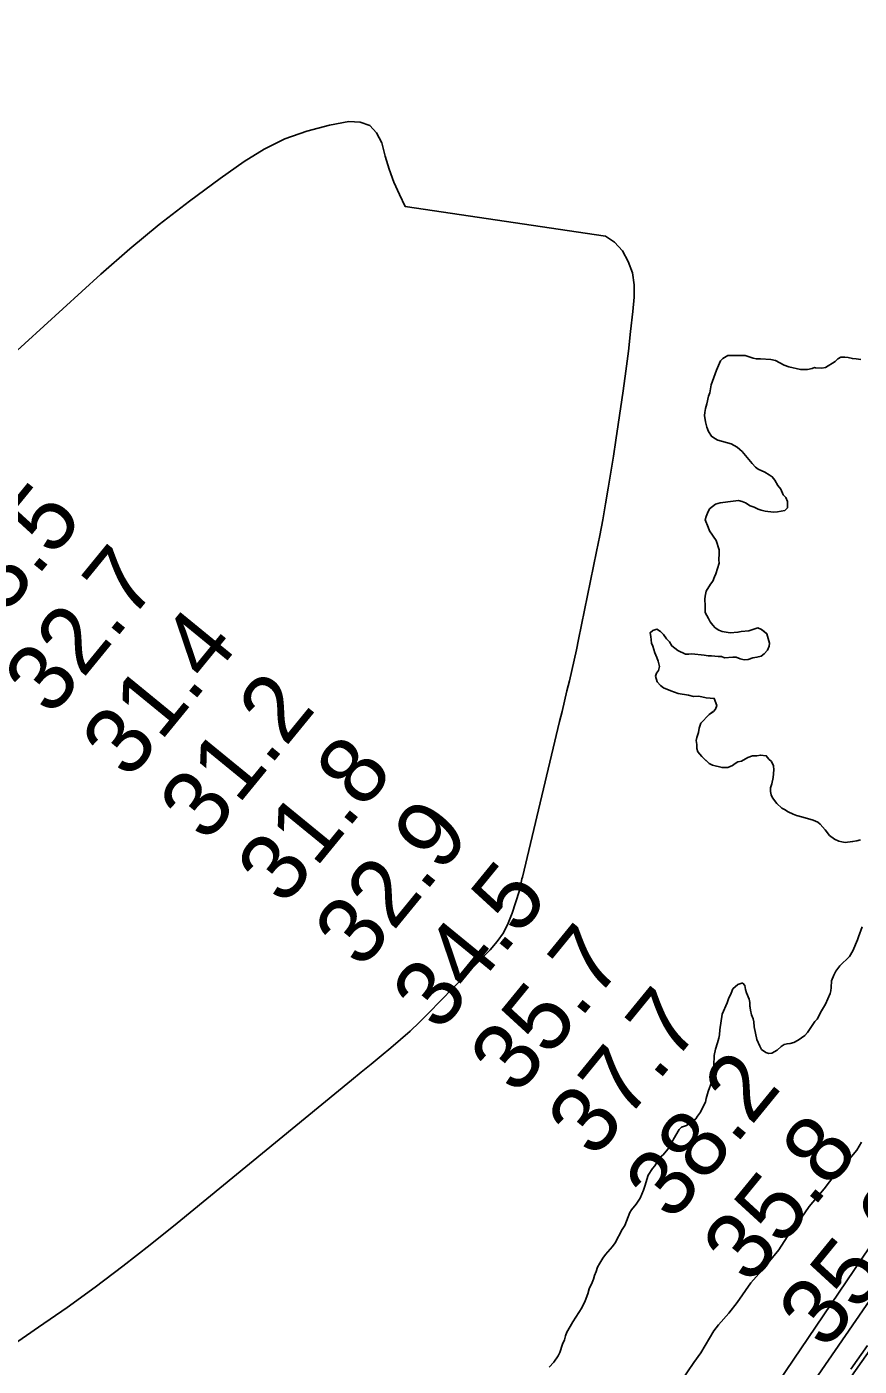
# Model space of a CAD drawing. Extents: x 3172231 to 3210228, y 940198 to 965780.
# Drawn here: x 3189730 to 3190562, y 960976 to 962315 of the extents above; entities that cross this region are included whole.
import ezdxf

# ---------------------------------------------------------------- set-up
doc = ezdxf.new("R2010")
doc.units = 0
for name, color, linetype in [('V-RIVR-EDGE', 7, 'Continuous'), ('V-RIVR-RANG', 7, 'Continuous'), ('V-SITE-VEGE', 7, 'Continuous'), ('V-TOPO-DPTH', 7, 'Continuous'), ('V-TOPO-MINR', 7, 'Continuous'), ('V-TOPO-SHOR', 7, 'Continuous')]:
    doc.layers.add(name, color=color, linetype=linetype)

msp = doc.modelspace()

# ---------------------------------------------------------------- linework, layer by layer
at = {"layer": 'V-RIVR-EDGE'}
msp.add_lwpolyline([(3190570.832, 960996.894), (3190554, 960973.339)], dxfattribs=at)
at = {"layer": 'V-SITE-VEGE'}
for points in [[(3190555.628, 961983.477), (3190551.494, 961984.497), (3190548.047, 961984.831), (3190543.914, 961984.819), (3190541.163, 961983.086), (3190538.415, 961980.665), (3190528.792, 961974.435), (3190525.007, 961973.735), (3190518.805, 961974.058), (3190517.771, 961974.398), (3190515.361, 961973.702), (3190510.544, 961972.653), (3190503.654, 961972.631), (3190491.934, 961975.349), (3190487.453, 961976.713), (3190478.822, 961981.507), (3190473.999, 961982.525), (3190463.663, 961983.178), (3190459.528, 961983.166), (3190456.427, 961983.844), (3190448.498, 961986.574), (3190430.934, 961986.516), (3190426.119, 961983.401), (3190423.717, 961981.327), (3190419.613, 961972.014), (3190414.493, 961957.187), (3190413.141, 961949.257), (3190411.775, 961945.81), (3190410.077, 961938.227), (3190408.717, 961933.401), (3190408.037, 961929.611), (3190407.704, 961926.51), (3190408.756, 961920.313), (3190410.153, 961914.806), (3190411.89, 961910.679), (3190414.661, 961905.864), (3190418.111, 961903.466), (3190421.218, 961901.756), (3190434.317, 961898.352), (3190440.529, 961894.924), (3190442.948, 961892.523), (3190445.364, 961890.463), (3190455.393, 961878.441), (3190458.848, 961875.009), (3190461.267, 961872.947), (3190468.167, 961869.873), (3190472.308, 961867.13), (3190475.412, 961865.418), (3190478.179, 961861.982), (3190480.954, 961856.481), (3190484.065, 961853.046), (3190486.494, 961847.197), (3190488.915, 961844.451), (3190490.65, 961840.666), (3190490.67, 961834.123), (3190487.924, 961831.704), (3190480.694, 961830.301), (3190476.561, 961829.945), (3190468.292, 961830.95), (3190464.501, 961831.97), (3190461.398, 961832.994), (3190457.257, 961835.048), (3190453.464, 961836.412), (3190448.633, 961839.153), (3190445.528, 961840.521), (3190441.735, 961841.543), (3190436.57, 961840.836), (3190423.487, 961839.417), (3190418.668, 961838.022), (3190412.83, 961833.181), (3190410.776, 961829.042), (3190409.409, 961825.591), (3190408.39, 961822.146), (3190411.511, 961814.921), (3190412.901, 961811.138), (3190419.477, 961801.514), (3190422.263, 961792.225), (3190422.275, 961788.78), (3190421.951, 961782.232), (3190422.306, 961778.79), (3190419.24, 961768.447), (3190417.872, 961765.343), (3190416.166, 961760.86), (3190413.761, 961758.097), (3190409.307, 961750.849), (3190408.291, 961746.022), (3190407.955, 961742.921), (3190408.322, 961736.378), (3190408.345, 961729.488), (3190411.808, 961723.645), (3190413.54, 961720.209), (3190415.961, 961717.114), (3190418.382, 961714.366), (3190422.179, 961711.968), (3190425.284, 961710.6), (3190433.553, 961709.25), (3190441.129, 961709.963), (3190444.572, 961710.663), (3190452.147, 961711.376), (3190461.095, 961714.161), (3190464.888, 961712.795)], [(3190563.898, 961982.472), (3190559.419, 961983.145), (3190555.628, 961983.477)], [(3190464.888, 961712.795), (3190470.067, 961708.334), (3190472.854, 961699.043), (3190472.521, 961695.942), (3190470.811, 961692.147), (3190467.378, 961688.348), (3190464.286, 961685.927), (3190460.155, 961684.881), (3190456.024, 961684.178), (3190451.551, 961682.786), (3190447.418, 961682.427), (3190443.283, 961683.447), (3190439.488, 961685.157), (3190436.044, 961685.147), (3190427.78, 961684.43), (3190424.675, 961685.798), (3190421.575, 961685.788), (3190414.683, 961686.454), (3190411.584, 961686.443), (3190407.45, 961687.119), (3190395.045, 961688.457), (3190391.946, 961688.102), (3190388.846, 961688.092), (3190381.258, 961691.512), (3190375.042, 961696.315), (3190372.617, 961700.439), (3190369.852, 961703.186), (3190366.737, 961707.655), (3190363.628, 961710.745), (3190360.176, 961713.143), (3190356.047, 961711.753), (3190353.298, 961709.334), (3190354.001, 961705.545), (3190354.709, 961699.006), (3190356.098, 961695.907), (3190358.187, 961689.37), (3190360.268, 961684.555), (3190361.312, 961681.114), (3190362.709, 961675.607), (3190361.687, 961671.817), (3190359.633, 961669.054), (3190358.951, 961665.951), (3190360.346, 961660.444), (3190363.803, 961656.668), (3190366.911, 961654.265), (3190374.155, 961651.189), (3190381.397, 961648.801), (3190391.733, 961647.114), (3190396.904, 961645.752), (3190402.072, 961646.114), (3190409.309, 961644.414), (3190417.579, 961643.753), (3190420.012, 961636.527), (3190418.648, 961633.079), (3190416.59, 961630.662), (3190412.463, 961627.547), (3190404.226, 961618.911), (3190402.52, 961614.081), (3190401.844, 961609.6), (3190400.138, 961604.773), (3190399.46, 961601.673), (3190400.163, 961597.542), (3190400.173, 961593.753), (3190401.22, 961590.31), (3190405.023, 961585.846), (3190412.279, 961578.637), (3190415.73, 961576.925), (3190425.382, 961574.545), (3190431.237, 961574.561), (3190435.708, 961576.646), (3190438.456, 961578.721), (3190441.207, 961580.451), (3190444.647, 961581.152), (3190451.183, 961584.619), (3190455.651, 961586.356), (3190460.13, 961586.37), (3190463.575, 961587.068), (3190469.432, 961586.399), (3190472.197, 961582.964), (3190474.618, 961580.562), (3190476.697, 961576.433), (3190477.055, 961572.302), (3190476.391, 961564.721), (3190475.034, 961558.517), (3190473.67, 961554.38), (3190473.682, 961550.591), (3190474.382, 961547.493), (3190475.769, 961544.398), (3190479.92, 961538.555), (3190485.102, 961534.095), (3190487.858, 961532.727), (3190491.313, 961530.326), (3190496.488, 961527.932), (3190499.591, 961526.564), (3190506.141, 961525.208), (3190516.483, 961522.143), (3190520.968, 961520.088), (3190523.387, 961518.03), (3190528.226, 961512.537), (3190532.724, 961506.695), (3190537.559, 961502.92)], [(3190537.559, 961502.92), (3190542.04, 961501.214), (3190545.143, 961500.534), (3190548.248, 961499.856), (3190555.819, 961500.569), (3190559.952, 961501.271), (3190563.737, 961502.318)], [(3190565.397, 961415.524), (3190561.641, 961405.521), (3190560.617, 961402.419), (3190556.175, 961391.382), (3190552.751, 961385.86), (3190543.136, 961376.53), (3190539.019, 961371.004), (3190536.965, 961367.209), (3190534.573, 961361.348), (3190534.249, 961354.801), (3190533.918, 961351.354), (3190533.236, 961348.939), (3190528.794, 961338.249), (3190524.681, 961331.345), (3190520.231, 961323.067), (3190518.173, 961320.648), (3190510.63, 961309.945), (3190507.883, 961306.836), (3190501.354, 961301.993), (3190496.884, 961299.912), (3190493.443, 961298.868), (3190490.344, 961298.515), (3190487.248, 961297.815), (3190484.497, 961295.738), (3190480.377, 961292.283), (3190475.22, 961289.164), (3190472.121, 961288.81), (3190469.017, 961289.834), (3190464.873, 961292.918), (3190463.143, 961296.015), (3190460.02, 961302.892), (3190457.566, 961315.628), (3190457.208, 961320.449), (3190456.507, 961323.546), (3190454.773, 961327.331), (3190453.724, 961332.15), (3190453.022, 961336.627), (3190453.011, 961339.727), (3190452.311, 961343.168), (3190449.88, 961349.357), (3190448.836, 961352.8), (3190448.133, 961356.93), (3190446.058, 961358.989), (3190445.026, 961358.989), (3190441.242, 961357.942), (3190436.089, 961353.449), (3190434.381, 961348.964), (3190431.643, 961343.444), (3190430.279, 961339.307), (3190425.492, 961328.269), (3190423.133, 961312.417), (3190422.803, 961307.594), (3190422.128, 961304.147), (3190420.762, 961299.318), (3190418.718, 961293.115), (3190417.36, 961286.909), (3190417.372, 961283.465), (3190417.038, 961280.02), (3190417.067, 961271.752), (3190416.733, 961267.617), (3190416.055, 961264.172), (3190415.033, 961260.724), (3190411.277, 961250.723), (3190409.577, 961243.83), (3190408.902, 961240.039), (3190407.187, 961237.276), (3190403.767, 961230.032)], [(3190403.767, 961230.032), (3190400.681, 961226.233), (3190398.967, 961223.473), (3190389.687, 961216.896), (3190384.87, 961215.16), (3190382.468, 961212.741), (3190376.644, 961203.076), (3190375.275, 961199.974), (3190371.165, 961193.072), (3190366.361, 961187.544), (3190363.614, 961185.124), (3190358.132, 961176.495), (3190355.727, 961173.733), (3190351.617, 961167.173), (3190348.207, 961156.14), (3190346.841, 961152.348), (3190343.425, 961144.069), (3190339.311, 961138.202), (3190334.852, 961132.674), (3190333.138, 961129.914), (3190328.014, 961116.809), (3190325.616, 961113.012), (3190318.425, 961099.554), (3190315.683, 961095.757), (3190308.82, 961087.813), (3190306.076, 961084.36), (3190302.991, 961079.183), (3190300.937, 961075.388), (3190299.571, 961070.905), (3190297.865, 961066.766), (3190296.843, 961063.321), (3190295.475, 961059.87), (3190292.397, 961053.661), (3190291.035, 961048.489), (3190288.647, 961041.592), (3190285.225, 961034.69), (3190276.085, 961020.606), (3190273.633, 961015.918), (3190270.123, 961010.141), (3190268.734, 961006.542), (3190267.708, 961002.588), (3190265.972, 960998.266), (3190263.207, 960989.992), (3190261.456, 960986.744), (3190257.237, 960980.244), (3190252.641, 960975.171)], [(3190384.424, 960961.343), (3190397.218, 960980.082), (3190404.197, 960989.452), (3190416.979, 961011.701), (3190421.634, 961017.558), (3190432.114, 961029.279), (3190440.259, 961039.822), (3190454.216, 961059.735), (3190464.695, 961071.456), (3190482.154, 961092.548), (3190490.291, 961105.43), (3190504.252, 961124.173), (3190512.395, 961135.888), (3190527.53, 961153.466), (3190537.999, 961167.523), (3190553.138, 961183.934), (3190560.122, 961192.136), (3190564.769, 961200.332)]]:
    msp.add_lwpolyline(points, dxfattribs=at)
at = {"layer": 'V-TOPO-DPTH'}
msp.add_lwpolyline([(3189520.374, 959400.898), (3189868.386, 959966.634), (3189876.876, 959980.222), (3189885.49, 959993.729), (3189894.292, 960007.114), (3189903.218, 960020.419), (3190164.715, 960404.363), (3190240.835, 960515.616), (3190317.271, 960626.65), (3190394.181, 960737.356), (3190471.406, 960847.844), (3190591.861, 961019.4), (3190608.964, 961044.036), (3190625.89, 961068.791), (3190642.552, 961093.725), (3190659.038, 961118.778), (3191197.456, 962038.786), (3191221.577, 962070.226), (3191245.691, 962101.671), (3191269.801, 962133.118), (3191626.281, 962598.187)], dxfattribs=at)
at = {"layer": 'V-TOPO-MINR'}
for points in [[(3191626.281, 962598.187), (3191269.801, 962133.118), (3191245.691, 962101.671), (3191221.577, 962070.226), (3191197.456, 962038.786), (3190659.038, 961118.778), (3190642.552, 961093.725), (3190625.89, 961068.791), (3190608.964, 961044.036), (3190591.861, 961019.4), (3190471.406, 960847.844), (3190394.181, 960737.356), (3190317.271, 960626.65), (3190240.835, 960515.616), (3190164.715, 960404.363), (3189903.218, 960020.419), (3189894.292, 960007.114), (3189885.49, 959993.729), (3189876.876, 959980.222), (3189868.386, 959966.634), (3189520.374, 959400.898)], [(3191440.109, 962391.032), (3191235.52, 962129.598), (3191219, 962108.514), (3191202.464, 962087.444), (3191185.902, 962066.395), (3191169.323, 962045.358), (3190683.54, 961212.845), (3190678.73, 961204.039), (3190673.547, 961195.421), (3190620.234, 961112.77), (3190611.86, 961099.916), (3190603.41, 961087.113), (3190594.845, 961074.386), (3190586.204, 961061.71), (3190268.193, 960599.704)], [(3191408.017, 962380.171), (3191352.758, 962310.484), (3191297.453, 962240.833), (3191206.935, 962126.945), (3191196.844, 962114.274), (3191186.736, 962101.617), (3191176.604, 962088.979), (3191166.456, 962076.354), (3190580.674, 961107.627), (3190580.709, 961107.484), (3190580.547, 961107.061), (3190579.853, 961105.993), (3190032.978, 960297.275)], [(3189713.661, 960995.676), (3189742.27, 961015.213), (3189770.679, 961035.047), (3189798.718, 961055.394), (3189826.461, 961076.126), (3189853.762, 961097.439), (3189880.768, 961119.138), (3190054.84, 961262.045), (3190064.711, 961270.15), (3190074.582, 961278.256), (3190084.451, 961286.364), (3190094.32, 961294.473), (3190104.044, 961302.738), (3190113.578, 961311.211), (3190122.825, 961319.997), (3190131.881, 961328.989), (3190193.675, 961392.423), (3190200.652, 961400.665), (3190206.782, 961409.416), (3190211.643, 961418.932), (3190215.658, 961428.956), (3190222.659, 961450.732), (3190223.642, 961454.294), (3190224.012, 961456.103), (3190224.611, 961459.755), (3190225.307, 961463.39), (3190225.714, 961465.197), (3190262.982, 961620.623), (3190265.429, 961630.837), (3190267.874, 961641.052), (3190270.316, 961651.268), (3190272.756, 961661.484), (3190275.143, 961671.711), (3190277.464, 961681.954), (3190279.685, 961692.218), (3190281.839, 961702.498), (3190299.872, 961790.689), (3190303.009, 961806.487), (3190306.025, 961822.306), (3190308.861, 961838.159), (3190311.577, 961854.034), (3190314.158, 961869.932), (3190316.68, 961885.84), (3190319.112, 961901.762), (3190321.486, 961917.693), (3190326.391, 961951.268), (3190329.132, 961971.028), (3190331.681, 961990.811), (3190333.942, 962010.629), (3190336.011, 962030.47), (3190337.417, 962044.973), (3190337.323, 962057.252), (3190335.635, 962069.135), (3190331.555, 962080.423), (3190325.882, 962091.315), (3190317.897, 962099.745), (3190308.882, 962105.968), (3190108.507, 962135.586), (3190102.862, 962147.429), (3190097.41, 962159.961), (3190092.547, 962172.695), (3190088.569, 962185.733), (3190085.182, 962198.973), (3190080.054, 962209.044), (3190073.169, 962216.446), (3190063.648, 962219.846), (3190052.37, 962220.577), (3190032.851, 962216.819), (3190010.228, 962210.936), (3189988.377, 962203.238), (3189967.686, 962192.818), (3189947.767, 962180.584), (3189923.769, 962163.63), (3189892.898, 962140.951), (3189862.621, 962117.534), (3189833.232, 962093.011), (3189804.436, 962067.75), (3189652.173, 961929.095)]]:
    msp.add_lwpolyline(points, dxfattribs=at)
at = {"layer": 'V-TOPO-SHOR'}
for points in [[(3190421.218, 961901.754), (3190418.111, 961903.466), (3190414.661, 961905.864), (3190411.89, 961910.679), (3190410.153, 961914.806), (3190408.756, 961920.313), (3190407.704, 961926.51), (3190408.037, 961929.611), (3190408.715, 961933.401), (3190410.077, 961938.227), (3190411.775, 961945.81), (3190413.141, 961949.259), (3190414.493, 961957.187), (3190419.613, 961972.014), (3190423.715, 961981.327), (3190426.119, 961983.401), (3190430.932, 961986.516), (3190448.498, 961986.574), (3190456.43, 961983.844), (3190459.53, 961983.166), (3190463.663, 961983.178), (3190473.999, 961982.525), (3190478.824, 961981.507), (3190487.453, 961976.713), (3190491.934, 961975.349), (3190503.654, 961972.631), (3190510.544, 961972.653), (3190515.361, 961973.702), (3190517.769, 961974.398), (3190518.805, 961974.058), (3190525.007, 961973.735), (3190528.792, 961974.435), (3190538.415, 961980.665), (3190541.163, 961983.086), (3190543.914, 961984.819), (3190548.047, 961984.831), (3190551.494, 961984.497), (3190555.628, 961983.477), (3190559.419, 961983.145), (3190563.898, 961982.472)], [(3190360.268, 961684.555), (3190358.187, 961689.37), (3190356.098, 961695.907), (3190354.709, 961699.004), (3190354.001, 961705.545), (3190353.298, 961709.334), (3190356.047, 961711.753), (3190360.176, 961713.143), (3190363.628, 961710.745), (3190366.737, 961707.655), (3190369.852, 961703.186), (3190372.617, 961700.439), (3190375.042, 961696.315), (3190381.258, 961691.512), (3190388.846, 961688.092), (3190391.946, 961688.102), (3190395.045, 961688.457), (3190407.45, 961687.119), (3190411.584, 961686.443), (3190414.683, 961686.454), (3190421.575, 961685.788), (3190424.675, 961685.798), (3190427.78, 961684.43), (3190436.044, 961685.147), (3190439.488, 961685.157), (3190443.283, 961683.447), (3190447.418, 961682.427), (3190451.551, 961682.786), (3190456.024, 961684.178), (3190460.157, 961684.881), (3190464.286, 961685.927), (3190467.378, 961688.348), (3190470.811, 961692.147), (3190472.521, 961695.942), (3190472.854, 961699.043), (3190470.067, 961708.334), (3190467.304, 961710.737), (3190464.888, 961712.795), (3190461.095, 961714.161), (3190452.147, 961711.376), (3190444.572, 961710.663), (3190441.131, 961709.963), (3190433.553, 961709.25), (3190425.284, 961710.6), (3190422.179, 961711.968), (3190418.382, 961714.366), (3190415.961, 961717.114), (3190413.54, 961720.207), (3190411.808, 961723.645), (3190408.345, 961729.488), (3190408.322, 961736.378), (3190407.955, 961742.921), (3190408.291, 961746.022), (3190409.307, 961750.849), (3190413.761, 961758.097), (3190416.166, 961760.86), (3190417.872, 961765.343), (3190419.24, 961768.447), (3190422.306, 961778.79), (3190421.951, 961782.232), (3190422.275, 961788.78), (3190422.263, 961792.223), (3190419.477, 961801.514), (3190412.901, 961811.138), (3190411.511, 961814.921), (3190408.388, 961822.146), (3190409.409, 961825.593), (3190410.776, 961829.042), (3190412.83, 961833.181), (3190418.668, 961838.022), (3190423.487, 961839.417), (3190436.57, 961840.836), (3190441.735, 961841.543), (3190445.528, 961840.521), (3190448.633, 961839.153), (3190453.464, 961836.412), (3190457.257, 961835.048), (3190461.398, 961832.994), (3190464.501, 961831.97), (3190468.292, 961830.95), (3190476.561, 961829.945), (3190480.694, 961830.301), (3190487.924, 961831.704), (3190490.67, 961834.123), (3190490.65, 961840.666), (3190488.915, 961844.451), (3190486.494, 961847.197), (3190484.065, 961853.046), (3190480.954, 961856.481), (3190478.179, 961861.982), (3190475.412, 961865.418), (3190472.308, 961867.13), (3190468.167, 961869.873), (3190461.267, 961872.949), (3190458.848, 961875.009), (3190455.393, 961878.441), (3190445.364, 961890.463), (3190442.948, 961892.523), (3190440.529, 961894.926), (3190434.317, 961898.352), (3190421.218, 961901.754)], [(3190563.737, 961502.318), (3190559.952, 961501.271), (3190555.821, 961500.569), (3190548.245, 961499.856), (3190545.143, 961500.534), (3190542.04, 961501.214), (3190537.559, 961502.92), (3190532.724, 961506.695), (3190528.226, 961512.535), (3190523.387, 961518.03), (3190520.968, 961520.088), (3190516.483, 961522.143), (3190506.141, 961525.208), (3190499.591, 961526.564), (3190496.488, 961527.932), (3190491.313, 961530.326), (3190487.86, 961532.727), (3190485.102, 961534.095), (3190479.92, 961538.555), (3190475.769, 961544.398), (3190474.38, 961547.493), (3190473.682, 961550.591), (3190473.67, 961554.38), (3190475.034, 961558.517), (3190476.391, 961564.723), (3190477.055, 961572.302), (3190476.697, 961576.433), (3190474.618, 961580.562), (3190472.197, 961582.964), (3190469.43, 961586.399), (3190463.575, 961587.068), (3190460.13, 961586.37), (3190455.653, 961586.356), (3190451.183, 961584.619), (3190444.647, 961581.152), (3190441.207, 961580.451), (3190438.456, 961578.721), (3190435.708, 961576.646), (3190431.237, 961574.563), (3190425.382, 961574.545), (3190415.73, 961576.925), (3190412.279, 961578.637), (3190407.441, 961583.441), (3190405.023, 961585.846), (3190401.22, 961590.31), (3190400.173, 961593.753), (3190400.163, 961597.542), (3190399.46, 961601.673), (3190400.138, 961604.773), (3190401.844, 961609.602), (3190402.52, 961614.081), (3190404.226, 961618.911), (3190412.463, 961627.547), (3190416.588, 961630.662), (3190418.646, 961633.079), (3190420.012, 961636.527), (3190417.579, 961643.753), (3190409.309, 961644.414), (3190402.072, 961646.114), (3190396.904, 961645.752), (3190391.733, 961647.114), (3190381.397, 961648.801), (3190374.153, 961651.189), (3190366.911, 961654.265), (3190363.803, 961656.668), (3190360.348, 961660.444), (3190358.951, 961665.951), (3190359.631, 961669.054), (3190361.687, 961671.817), (3190362.709, 961675.607), (3190361.312, 961681.114), (3190360.268, 961684.555)], [(3190561.641, 961405.521), (3190565.397, 961415.524)], [(3190285.225, 961034.692), (3190288.647, 961041.592), (3190291.035, 961048.489), (3190292.397, 961053.661), (3190295.475, 961059.87), (3190296.843, 961063.319), (3190297.865, 961066.766), (3190299.573, 961070.905), (3190300.937, 961075.388), (3190302.991, 961079.183), (3190306.076, 961084.36), (3190308.82, 961087.813), (3190315.683, 961095.757), (3190318.425, 961099.554), (3190325.616, 961113.012), (3190328.014, 961116.809), (3190333.138, 961129.914), (3190334.85, 961132.674), (3190339.311, 961138.202), (3190343.425, 961144.069), (3190346.841, 961152.348), (3190348.207, 961156.14), (3190351.617, 961167.173), (3190355.727, 961173.733), (3190358.132, 961176.495), (3190363.614, 961185.124), (3190366.361, 961187.544), (3190371.165, 961193.072), (3190375.275, 961199.974), (3190376.644, 961203.076), (3190382.468, 961212.741), (3190384.87, 961215.16), (3190389.687, 961216.896), (3190398.967, 961223.473), (3190400.681, 961226.233), (3190403.767, 961230.032), (3190407.187, 961237.276), (3190408.902, 961240.039), (3190409.577, 961243.83), (3190411.277, 961250.723), (3190415.033, 961260.724), (3190416.055, 961264.172), (3190416.733, 961267.617), (3190417.065, 961271.752), (3190417.038, 961280.02), (3190417.372, 961283.465), (3190417.36, 961286.909), (3190418.718, 961293.115), (3190420.764, 961299.32), (3190422.128, 961304.147), (3190422.803, 961307.594), (3190423.133, 961312.417), (3190425.492, 961328.269), (3190430.279, 961339.307), (3190431.643, 961343.444), (3190434.381, 961348.964), (3190436.089, 961353.449), (3190441.242, 961357.942), (3190445.026, 961358.989), (3190446.058, 961358.991), (3190448.133, 961356.93), (3190448.836, 961352.8), (3190449.88, 961349.359), (3190452.311, 961343.168), (3190453.011, 961339.725), (3190453.022, 961336.625), (3190453.724, 961332.15), (3190454.773, 961327.331), (3190456.507, 961323.546), (3190457.208, 961320.449), (3190457.566, 961315.628), (3190460.02, 961302.892), (3190463.143, 961296.015), (3190464.873, 961292.918), (3190469.017, 961289.834), (3190472.121, 961288.81), (3190475.22, 961289.164), (3190480.377, 961292.281), (3190484.497, 961295.738), (3190487.248, 961297.815), (3190490.344, 961298.513), (3190493.443, 961298.868), (3190496.884, 961299.912), (3190501.354, 961301.993), (3190507.883, 961306.836), (3190510.63, 961309.945), (3190518.173, 961320.648), (3190520.231, 961323.067), (3190524.681, 961331.347), (3190528.794, 961338.249), (3190533.236, 961348.941), (3190533.918, 961351.354), (3190534.249, 961354.801), (3190534.573, 961361.346), (3190536.965, 961367.209), (3190539.019, 961371.004), (3190543.136, 961376.53), (3190552.749, 961385.86), (3190556.175, 961391.382), (3190560.617, 961402.419), (3190561.641, 961405.521)], [(3190252.641, 960975.171), (3190257.237, 960980.244), (3190261.456, 960986.744), (3190263.207, 960989.99), (3190265.972, 960998.266), (3190267.708, 961002.588), (3190268.734, 961006.54), (3190270.123, 961010.141), (3190273.633, 961015.918), (3190276.085, 961020.606), (3190285.225, 961034.692)]]:
    msp.add_lwpolyline(points, dxfattribs=at)

# ---------------------------------------------------------------- texts
at = {"layer": 'V-RIVR-RANG'}
for s, p in [('33.5', (3189677.354, 961687.532)), ('32.7', (3189754.92, 961624.417)), ('31.4', (3189832.486, 961561.302)), ('31.2', (3189910.052, 961498.186)), ('31.8', (3189987.618, 961435.071)), ('32.9', (3190065.016, 961371.751)), ('34.5', (3190142.749, 961308.84)), ('35.7', (3190220.315, 961245.725)), ('37.7', (3190297.881, 961182.609)), ('38.2', (3190375.447, 961119.494)), ('35.8', (3190453.012, 961056.379)), ('35.0', (3190528.741, 960991.017))]:
    msp.add_text(s, height=67, rotation=50.718326, dxfattribs=at).set_placement(p)

doc.saveas('drawing.dxf')
